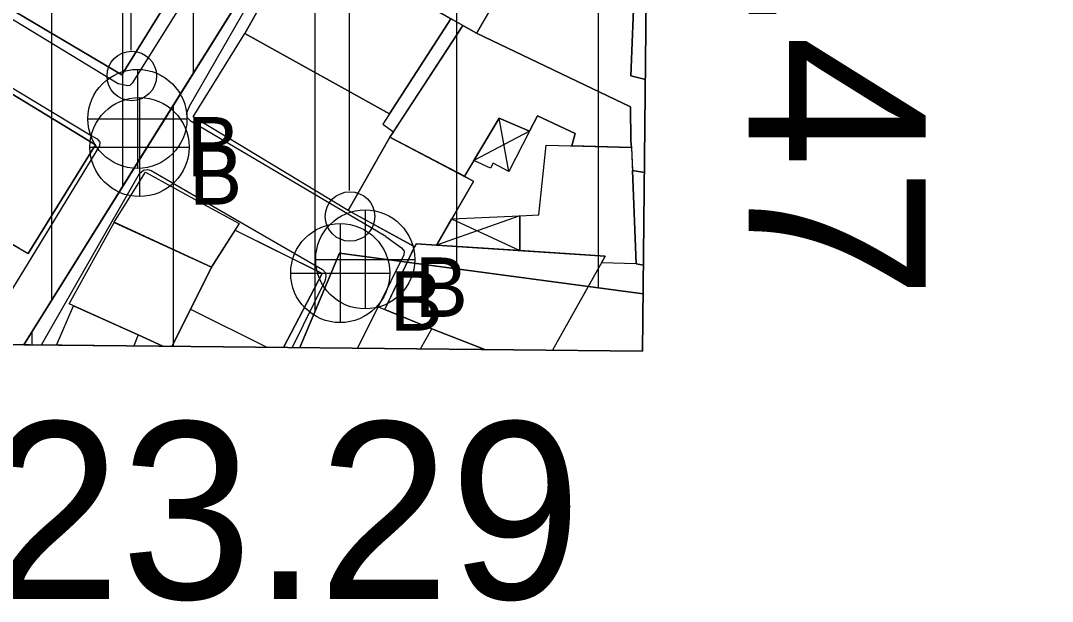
# Model space of a CAD drawing. Extents: x 417997 to 421451, y 4451742 to 4455216.
# Drawn here: x 421193.5 to 421266.4, y 4452205.6 to 4452246.7 of the extents above; entities that cross this region are included whole.
import ezdxf

# ---------------------------------------------------------------- set-up
doc = ezdxf.new("R2010")
doc.units = 0
for name, color, linetype in [('ADA', 7, 'Continuous'), ('B_Mesken', 7, 'Continuous'), ('B_Sundurma', 7, 'Continuous'), ('B_Teras', 7, 'Continuous'), ('P_Grid', 7, 'Continuous'), ('PAFTALAMA', 7, 'Continuous'), ('PL_AYA_PARK_DINLENME', 7, 'Continuous'), ('PL_KON_MEV_350', 7, 'Continuous'), ('PL_KON_MEV_450', 7, 'Continuous'), ('S_Elektrik_Diregi', 7, 'Continuous'), ('S_Rogar_Kapagi_Buski', 7, 'Continuous'), ('TR_ORTAYOGUNKONUT', 7, 'Continuous'), ('Y_Lejant', 7, 'Continuous'), ('Yol_Sose', 7, 'Continuous')]:
    doc.layers.add(name, color=color, linetype=linetype)

msp = doc.modelspace()

# ---------------------------------------------------------------- linework, layer by layer
at = {"layer": 'ADA'}
for p, q in [((421193.763, 4452223.757), (421232.503, 4452285.818)), ((421193.763, 4452223.757), (421232.503, 4452285.818)), ((421216.071, 4452230.226), (421213.252, 4452223.551)), ((421216.071, 4452230.226), (421213.252, 4452223.551)), ((421237.512, 4452227.354), (421216.071, 4452230.226)), ((421237.512, 4452227.354), (421216.071, 4452230.226))]:
    msp.add_line(p, q, dxfattribs=at)
at = {"layer": 'B_Mesken'}
for points in [[(421216.72, 4452259.973), (421229.801, 4452252.833), (421225.731, 4452245.763), (421212.93, 4452253.023)], [(421225.731, 4452245.763), (421224.761, 4452246.313), (421223.92, 4452246.792), (421213.328, 4452252.798), (421212.931, 4452253.023), (421216.721, 4452259.973), (421217.549, 4452259.521), (421229.801, 4452252.833)], [(421192.06, 4452247.913), (421200.69, 4452242.833), (421205.25, 4452250.223), (421198.72, 4452254.073), (421196.55, 4452255.293)], [(421192.061, 4452247.913), (421196.551, 4452255.293), (421198.721, 4452254.073), (421205.251, 4452250.223), (421200.691, 4452242.833)], [(421213.33, 4452252.803), (421209.38, 4452245.74), (421219.583, 4452240.07), (421223.921, 4452246.793)], [(421223.92, 4452246.792), (421219.583, 4452240.07), (421209.38, 4452245.74), (421213.328, 4452252.798)], [(421219.621, 4452238.433), (421224.881, 4452235.653), (421227.331, 4452239.773), (421229.481, 4452238.843), (421230.051, 4452239.923), (421232.711, 4452238.693), (421232.471, 4452237.803), (421236.691, 4452237.683), (421236.631, 4452238.153), (421236.611, 4452240.563), (421225.731, 4452245.763), (421224.761, 4452246.313), (421219.621, 4452238.433), (421225.521, 4452235.323), (421222.901, 4452230.793), (421221.471, 4452230.883), (421221.371, 4452230.663), (421216.671, 4452233.243)], [(421224.884, 4452235.659), (421219.621, 4452238.433), (421219.865, 4452238.808), (421224.761, 4452246.313), (421225.731, 4452245.763), (421236.611, 4452240.563), (421236.631, 4452238.153), (421236.691, 4452237.683), (421232.471, 4452237.803), (421232.472, 4452237.809), (421232.711, 4452238.693), (421230.051, 4452239.923), (421229.481, 4452238.843), (421227.331, 4452239.773)], [(421209.38, 4452245.74), (421219.583, 4452240.07), (421219.132, 4452239.344), (421219.865, 4452238.808), (421219.621, 4452238.433), (421216.671, 4452233.243), (421205.734, 4452239.859)], [(421219.583, 4452240.07), (421219.132, 4452239.344), (421219.865, 4452238.808), (421219.621, 4452238.433), (421216.671, 4452233.243), (421205.734, 4452239.859), (421209.38, 4452245.74)], [(421186, 4452234.913), (421194.072, 4452230.198), (421198.832, 4452237.889), (421188.376, 4452244.248), (421184.924, 4452238.558), (421187.339, 4452237.019)], [(421193.41, 4452230.585), (421186.537, 4452234.599), (421186, 4452234.913), (421187.339, 4452237.019), (421186.752, 4452237.393), (421184.924, 4452238.558), (421187.995, 4452243.621), (421188.376, 4452244.248), (421198.832, 4452237.889), (421194.072, 4452230.198)], [(421224.884, 4452235.659), (421225.521, 4452235.323), (421222.901, 4452230.793), (421221.471, 4452230.883), (421221.371, 4452230.663), (421221.367, 4452230.665), (421216.671, 4452233.243), (421219.621, 4452238.433), (421224.881, 4452235.653)], [(421228.801, 4452230.413), (421228.801, 4452232.873), (421230.131, 4452232.933), (421230.651, 4452237.863), (421236.691, 4452237.683), (421237.011, 4452229.483), (421234.561, 4452229.543), (421234.831, 4452230.023)], [(421232.472, 4452237.809), (421232.471, 4452237.803), (421236.691, 4452237.683), (421236.754, 4452236.064), (421237.011, 4452229.483), (421234.561, 4452229.543), (421234.831, 4452230.023), (421228.801, 4452230.413), (421228.801, 4452232.873), (421230.131, 4452232.933), (421230.651, 4452237.863)], [(421206.45, 4452233.684), (421208.97, 4452232.314), (421207.01, 4452229.244), (421200.14, 4452232.414), (421202.37, 4452235.954)], [(421206.45, 4452233.683), (421208.97, 4452232.313), (421207.01, 4452229.243), (421200.14, 4452232.413), (421202.37, 4452235.953)]]:
    msp.add_lwpolyline(points, close=True, dxfattribs=at)
for points in [[(421237.741, 4452249.199), (421236.887, 4452249.243), (421236.634, 4452242.755), (421237.671, 4452242.503)], [(421237.671, 4452242.503), (421236.634, 4452242.755), (421236.887, 4452249.243), (421237.741, 4452249.199)], [(421237.603, 4452235.937), (421236.754, 4452236.064), (421237.011, 4452229.483), (421237.534, 4452229.371)], [(421237.534, 4452229.371), (421237.011, 4452229.483), (421236.754, 4452236.064), (421237.603, 4452235.937)], [(421203.587, 4452223.652), (421201.84, 4452224.453), (421196.96, 4452226.643), (421200.14, 4452232.403), (421207.01, 4452229.233), (421204.25, 4452223.645)], [(421203.589, 4452223.652), (421201.841, 4452224.453), (421197.279, 4452226.5), (421196.961, 4452226.643), (421200.141, 4452232.403), (421207.011, 4452229.233), (421205.691, 4452226.563), (421204.25, 4452223.645)], [(421212.101, 4452223.562), (421214.841, 4452228.793), (421208.68, 4452231.843), (421207.01, 4452229.233), (421205.69, 4452226.563), (421204.25, 4452223.645)], [(421204.25, 4452223.645), (421205.691, 4452226.563), (421207.011, 4452229.233), (421208.681, 4452231.843), (421214.841, 4452228.793), (421212.101, 4452223.562)], [(421226.334, 4452223.412), (421222.571, 4452224.873), (421219.271, 4452226.233), (421221.471, 4452230.883), (421234.831, 4452230.023), (421231.099, 4452223.361)], [(421226.335, 4452223.412), (421222.571, 4452224.873), (421219.271, 4452226.233), (421221.367, 4452230.665), (421221.371, 4452230.663), (421221.471, 4452230.883), (421234.831, 4452230.023), (421234.561, 4452229.543), (421231.099, 4452223.361)], [(421196.071, 4452223.731), (421197.278, 4452226.5), (421201.84, 4452224.453), (421203.589, 4452223.652)], [(421196.071, 4452223.731), (421197.279, 4452226.5), (421201.841, 4452224.453), (421203.589, 4452223.652)], [(421217.342, 4452223.507), (421218.801, 4452226.423), (421222.571, 4452224.873), (421226.334, 4452223.412)], [(421217.342, 4452223.507), (421218.801, 4452226.423), (421222.571, 4452224.873), (421226.334, 4452223.412)]]:
    msp.add_lwpolyline(points, dxfattribs=at)
at = {"layer": 'B_Sundurma'}
for p, q in [((421228.031, 4452236.003), (421227.331, 4452239.773)), ((421229.481, 4452238.843), (421225.551, 4452236.773)), ((421228.801, 4452232.873), (421222.901, 4452230.793)), ((421223.981, 4452232.653), (421228.801, 4452230.413))]:
    msp.add_line(p, q, dxfattribs=at)
for points in [[(421229.481, 4452238.843), (421228.031, 4452236.003), (421226.911, 4452236.583), (421226.731, 4452236.223), (421225.551, 4452236.773), (421227.331, 4452239.773)], [(421229.481, 4452238.843), (421228.031, 4452236.003), (421226.911, 4452236.583), (421226.731, 4452236.223), (421225.551, 4452236.773), (421227.331, 4452239.773)], [(421223.981, 4452232.653), (421228.801, 4452232.873), (421228.801, 4452230.413), (421222.901, 4452230.793)], [(421228.801, 4452230.413), (421222.901, 4452230.793), (421223.981, 4452232.653), (421228.801, 4452232.873)]]:
    msp.add_lwpolyline(points, close=True, dxfattribs=at)
at = {"layer": 'B_Teras'}
for points in [[(421204.25, 4452223.645), (421205.547, 4452226.27), (421210.92, 4452223.574)], [(421203.587, 4452223.652), (421201.84, 4452224.453), (421201.524, 4452223.674)], [(421221.78, 4452223.46), (421222.571, 4452224.873), (421226.334, 4452223.412)]]:
    msp.add_lwpolyline(points, dxfattribs=at)
at = {"layer": 'PAFTALAMA'}
for p, q in [((421237.47, 4452223.295), (421266.408, 4454999.403)), ((421237.47, 4452223.295), (421266.408, 4454999.403)), ((419108.72, 4452245.779), (421237.47, 4452223.295)), ((419108.72, 4452245.779), (421237.47, 4452223.295))]:
    msp.add_line(p, q, dxfattribs=at)
at = {"layer": 'PL_AYA_PARK_DINLENME'}
for p, q in [((421216.071, 4452230.226), (421213.252, 4452223.551)), ((421216.071, 4452230.226), (421213.252, 4452223.551)), ((421237.512, 4452227.354), (421216.071, 4452230.226)), ((421237.512, 4452227.354), (421216.071, 4452230.226)), ((421237.47, 4452223.295), (421237.512, 4452227.354)), ((421237.47, 4452223.295), (421237.512, 4452227.354)), ((421213.252, 4452223.551), (421237.47, 4452223.295)), ((421213.252, 4452223.551), (421237.47, 4452223.295))]:
    msp.add_line(p, q, dxfattribs=at)
at = {"layer": 'PL_KON_MEV_350'}
for p, q in [((421237.512, 4452227.354), (421238.088, 4452282.554)), ((421193.763, 4452223.757), (421213.252, 4452223.551))]:
    msp.add_line(p, q, dxfattribs=at)
for points in [[(421238.088, 4452282.554), (421232.503, 4452285.818), (421193.763, 4452223.757)], [(421213.252, 4452223.551), (421216.071, 4452230.226), (421237.512, 4452227.354)]]:
    msp.add_lwpolyline(points, dxfattribs=at)
at = {"layer": 'PL_KON_MEV_450'}
for p, q in [((421193.763, 4452223.757), (421194.343, 4452224.685)), ((421193.763, 4452223.757), (421194.343, 4452224.685)), ((421161.97, 4452224.092), (421193.763, 4452223.757)), ((421161.97, 4452224.092), (421193.763, 4452223.757))]:
    msp.add_line(p, q, dxfattribs=at)
msp.add_lwpolyline([(421194.343, 4452224.685), (421204.343, 4452240.705), (421214.343, 4452256.725), (421224.343, 4452272.745), (421232.503, 4452285.818), (421234.343, 4452284.743), (421238.088, 4452282.554)], dxfattribs=at)
msp.add_lwpolyline([(421194.343, 4452224.685), (421204.343, 4452240.705), (421214.343, 4452256.725), (421224.343, 4452272.745), (421232.503, 4452285.818), (421234.343, 4452284.743), (421238.088, 4452282.554)], dxfattribs=at)
at = {"layer": 'S_Elektrik_Diregi'}
for p, q in [((421201.355, 4452244.583), (421201.355, 4452262.083)), ((421216.766, 4452234.653), (421216.765, 4452252.153))]:
    msp.add_line(p, q, dxfattribs=at)
for centre in [(421201.391, 4452242.748), (421216.801, 4452232.818)]:
    msp.add_circle(centre, 1.75, dxfattribs=at)
at = {"layer": 'S_Rogar_Kapagi_Buski'}
for p, q in [((421201.788, 4452243.216), (421201.788, 4452236.216)), ((421201.937, 4452241.226), (421201.937, 4452234.226)), ((421198.288, 4452239.716), (421205.288, 4452239.716)), ((421198.437, 4452237.726), (421205.437, 4452237.726)), ((421217.878, 4452233.287), (421217.878, 4452226.287)), ((421216.112, 4452232.317), (421216.112, 4452225.317)), ((421214.378, 4452229.787), (421221.378, 4452229.787)), ((421212.612, 4452228.817), (421219.612, 4452228.817))]:
    msp.add_line(p, q, dxfattribs=at)
for centre in [(421201.788, 4452239.716), (421201.937, 4452237.726), (421217.878, 4452229.787), (421216.112, 4452228.817)]:
    msp.add_circle(centre, 3.5, dxfattribs=at)
at = {"layer": 'TR_ORTAYOGUNKONUT'}
for p, q in [((421205.748, 4452242.957), (421205.748, 4452285.021)), ((421205.748, 4452242.957), (421205.748, 4452285.021)), ((421234.343, 4452227.779), (421234.343, 4452284.743)), ((421234.343, 4452227.779), (421234.343, 4452284.743)), ((421200.748, 4452234.947), (421200.748, 4452278.063)), ((421200.748, 4452234.947), (421200.748, 4452278.063)), ((421224.343, 4452229.118), (421224.343, 4452272.745)), ((421224.343, 4452229.118), (421224.343, 4452272.745)), ((421195.748, 4452226.937), (421195.748, 4452271.104)), ((421195.748, 4452226.937), (421195.748, 4452271.104)), ((421214.343, 4452226.133), (421214.343, 4452256.725)), ((421214.343, 4452226.133), (421214.343, 4452256.725)), ((421204.343, 4452223.645), (421204.343, 4452240.705)), ((421204.343, 4452223.645), (421204.343, 4452240.705)), ((421194.343, 4452223.751), (421194.343, 4452224.685)), ((421194.343, 4452223.751), (421194.343, 4452224.685))]:
    msp.add_line(p, q, dxfattribs=at)
msp.add_lwpolyline([(421193.763, 4452223.757), (421194.343, 4452224.685), (421204.343, 4452240.705), (421214.343, 4452256.725), (421224.343, 4452272.745)], dxfattribs=at)
msp.add_lwpolyline([(421193.763, 4452223.757), (421194.343, 4452224.685), (421204.343, 4452240.705), (421214.343, 4452256.725), (421224.343, 4452272.745)], dxfattribs=at)
at = {"layer": 'Y_Lejant'}
msp.add_lwpolyline([(419138.442, 4455021.89), (421266.409, 4454999.402), (421237.471, 4452223.294), (419108.722, 4452245.778)], close=True, dxfattribs=at)
at = {"layer": 'Yol_Sose'}
for points in [[(421219.341, 4452231.413), (421205.59, 4452239.523), (421205.3, 4452239.813), (421205.27, 4452240.143), (421205.47, 4452240.603), (421229.671, 4452282.713)], [(421207.701, 4452252.306), (421201.409, 4452242.23), (421201.251, 4452242.08), (421201.114, 4452242.047), (421200.433, 4452242.19), (421180.432, 4452254.361), (421180.207, 4452254.625), (421180.195, 4452254.826), (421180.277, 4452255.156), (421181.535, 4452258.106)], [(421158.692, 4452224.126), (421160.95, 4452227.353), (421176.48, 4452250.263), (421176.91, 4452250.933), (421177.21, 4452251.283), (421177.53, 4452251.363), (421177.96, 4452251.323), (421188.4, 4452244.633), (421198.53, 4452238.553), (421198.94, 4452238.303), (421199.13, 4452238.073), (421199.11, 4452237.803), (421194.33, 4452229.973), (421190.53, 4452223.79)], [(421195.019, 4452223.742), (421201.93, 4452235.863), (421202.22, 4452236.103), (421202.49, 4452236.133), (421202.75, 4452236.063), (421214.871, 4452229.073), (421215.071, 4452228.843), (421215.101, 4452228.573), (421215.021, 4452228.253), (421212.708, 4452223.556)], [(421219.341, 4452231.413), (421220.431, 4452230.603), (421220.621, 4452230.373), (421220.601, 4452230.103), (421218.801, 4452226.423), (421217.342, 4452223.507)]]:
    msp.add_lwpolyline(points, dxfattribs=at)

# ---------------------------------------------------------------- texts
at = {"layer": 'P_Grid'}
msp.add_text('421 237.47', height=12.5, rotation=270, dxfattribs=at).set_placement((421244.971, 4452310.661))
msp.add_text('4 452 223.29', height=12.5, dxfattribs=at).set_placement((421135.546, 4452205.794))
at = {"layer": 'S_Rogar_Kapagi_Buski'}
for p in [(421205.288, 4452235.651), (421205.437, 4452233.661), (421221.378, 4452225.722), (421219.612, 4452224.752)]:
    msp.add_text('B', height=4.2, dxfattribs=at).set_placement(p)

doc.saveas('drawing.dxf')
